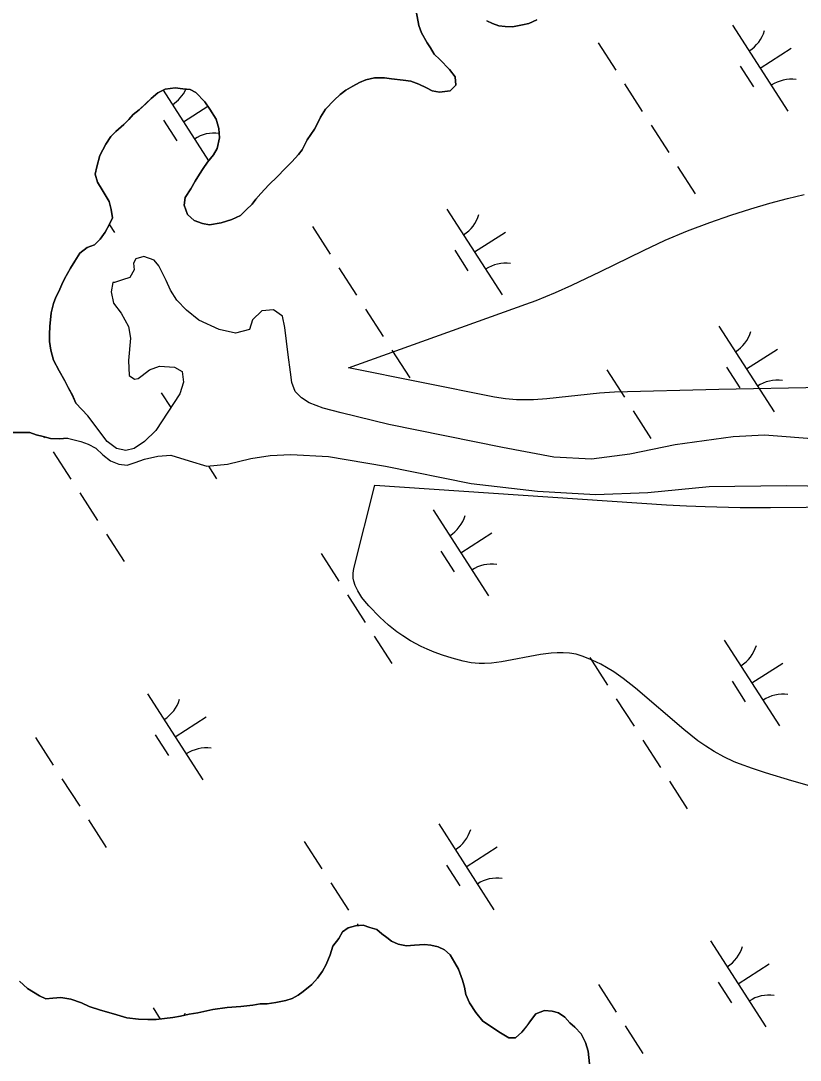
# Model space of a CAD drawing. Extents: x 3937982 to 3958556, y 219448 to 241894.
# Drawn here: x 3946268 to 3946650, y 233251 to 233760 of the extents above; entities that cross this region are included whole.
import ezdxf

# ---------------------------------------------------------------- set-up
doc = ezdxf.new("R2010")
doc.units = 0
for name, color, linetype in [('V-SITE-VEGE', 7, 'Continuous'), ('V-TOPO-SHOR', 7, 'Continuous'), ('V-WETL-SWMP', 7, 'Continuous')]:
    doc.layers.add(name, color=color, linetype=linetype)

msp = doc.modelspace()

# ---------------------------------------------------------------- linework, layer by layer
at = {"layer": 'V-SITE-VEGE'}
for points in [[(3946660.819, 233580.307), (3946609.752, 233579.347), (3946558.693, 233577.913), (3946551.337, 233577.469), (3946525.509, 233574.683), (3946519.076, 233574.27), (3946514.268, 233574.175), (3946510.676, 233574.259), (3946505.308, 233574.681), (3946499.973, 233575.521), (3946428.485, 233589.886), (3946515.292, 233621.013), (3946520.373, 233622.908), (3946529.757, 233626.754), (3946537.846, 233630.368), (3946551.847, 233637.067), (3946572.851, 233647.359), (3946583.529, 233652.305), (3946594.437, 233656.931), (3946605.34, 233661.093), (3946615.675, 233664.691), (3946625.454, 233667.796), (3946634.688, 233670.477), (3946643.402, 233672.789), (3946651.611, 233674.781)], [(3946654.128, 233385.219), (3946645.51, 233387.615), (3946632.671, 233391.545), (3946626.302, 233393.677), (3946619.969, 233395.936), (3946617.256, 233397.003), (3946612.16, 233399.391), (3946607.556, 233401.967), (3946603.37, 233404.64), (3946599.547, 233407.335), (3946592.579, 233412.777), (3946568.984, 233433.078), (3946562.936, 233437.752), (3946558.279, 233440.982), (3946554.697, 233443.204), (3946551.953, 233444.748), (3946547.734, 233446.833), (3946543.376, 233448.613), (3946539.948, 233449.612), (3946536.667, 233450.165), (3946533.535, 233450.382), (3946530.558, 233450.364), (3946527.731, 233450.175), (3946522.368, 233449.485), (3946503.276, 233445.876), (3946498.527, 233445.295), (3946494.998, 233445.092), (3946492.373, 233445.104), (3946488.481, 233445.44), (3946484.654, 233446.218), (3946479.155, 233447.777), (3946474.457, 233449.272), (3946470.426, 233450.724), (3946466.955, 233452.137), (3946463.957, 233453.501), (3946458.794, 233456.225), (3946454.982, 233458.595), (3946452.154, 233460.579), (3946447.958, 233463.928), (3946443.804, 233467.768), (3946438.342, 233473.41), (3946436.481, 233475.568), (3946434.994, 233477.483), (3946432.927, 233480.678), (3946431.674, 233483.343), (3946431.035, 233485.382), (3946430.75, 233486.933), (3946430.668, 233489.298), (3946431.037, 233491.713), (3946441.25, 233532.419), (3946584.225, 233522.84), (3946593.941, 233522.283), (3946603.055, 233521.913), (3946620.156, 233521.548), (3946635.126, 233521.493), (3946687.559, 233521.929)]]:
    msp.add_lwpolyline(points, dxfattribs=at)
at = {"layer": 'V-TOPO-SHOR'}
for points in [[(3946461.55, 233764.506), (3946462.857, 233757.494), (3946464.209, 233753.976), (3946466.943, 233749.042), (3946468.659, 233746.57), (3946470.367, 233743.4), (3946473.132, 233740.913), (3946477.965, 233735.951), (3946480.717, 233732.416), (3946481.01, 233728.214), (3946478.176, 233725.453), (3946472.919, 233724.822), (3946469.431, 233725.568), (3946466.65, 233727.005), (3946462.826, 233728.806), (3946458.996, 233730.256), (3946455.152, 233730.657), (3946449.565, 233731.429), (3946446.073, 233731.826), (3946441.175, 233731.892), (3946436.964, 233730.897), (3946433.798, 233729.539), (3946430.625, 233727.833), (3946427.101, 233725.781), (3946424.275, 233723.718), (3946421.438, 233720.958), (3946417.18, 233716.464), (3946414.682, 233712.651), (3946413.24, 233709.52), (3946411.804, 233706.74), (3946408.237, 233701.541), (3946405.722, 233696.675), (3946403.94, 233694.25), (3946400.745, 233690.793), (3946397.202, 233687.342), (3946393.653, 233683.541), (3946389.399, 233679.398), (3946385.496, 233675.252), (3946383.011, 233672.486), (3946381.23, 233670.061), (3946378.393, 233667.298), (3946375.559, 233664.537), (3946371.334, 233662.495), (3946366.062, 233660.814), (3946360.453, 233659.839), (3946356.963, 233660.587), (3946352.783, 233662.041), (3946349.672, 233664.881), (3946347.985, 233669.453), (3946348.386, 233673.295), (3946351.239, 233677.454), (3946353.389, 233681.276), (3946355.533, 233684.747), (3946357.319, 233687.522)], [(3946520.621, 233760.226), (3946516.75, 233758.528), (3946513.592, 233757.871), (3946508.681, 233756.886), (3946505.183, 233756.933), (3946502.037, 233757.324), (3946498.904, 233758.414), (3946496.125, 233759.851)], [(3946357.319, 233687.522), (3946359.462, 233690.641), (3946362.306, 233694.102), (3946364.096, 233697.227), (3946365.214, 233702.46), (3946364.926, 233707.013), (3946363.586, 233711.578), (3946360.504, 233716.518), (3946358.102, 233720.046), (3946353.614, 233724.654), (3946350.835, 233726.092), (3946347.341, 233726.487), (3946343.497, 233726.889), (3946338.592, 233726.254), (3946335.07, 233724.552), (3946331.885, 233721.795), (3946329.403, 233719.379), (3946325.864, 233716.278), (3946323.034, 233713.865), (3946320.902, 233711.445), (3946318.422, 233709.028), (3946314.526, 233705.581), (3946312.046, 233703.165), (3946309.546, 233699.349), (3946306.674, 233693.791), (3946305.2, 233688.212), (3946304.454, 233684.722), (3946305.454, 233680.862), (3946307.85, 233676.981), (3946311.274, 233671.339), (3946312.272, 233667.476), (3946312.917, 233663.27), (3946311.475, 233660.14), (3946309.326, 233656.321), (3946306.832, 233652.853), (3946303.996, 233650.093), (3946300.479, 233648.739), (3946296.944, 233645.989), (3946294.444, 233642.173), (3946292.299, 233638.704), (3946289.43, 233633.494), (3946287.995, 233630.713), (3946286.549, 233627.233), (3946285.113, 233624.454), (3946284.021, 233621.32), (3946282.911, 233616.786), (3946282.125, 233610.149), (3946282.074, 233606.3), (3946282.027, 233602.802), (3946282.672, 233598.598), (3946284.005, 233593.681), (3946286.735, 233588.397), (3946289.467, 233583.461), (3946291.173, 233580.291), (3946293.221, 233576.416), (3946294.921, 233572.545)], [(3946659.473, 233554.838), (3946632.11, 233556.968), (3946616.78, 233556.141), (3946588.452, 233552.245), (3946566.15, 233547.533), (3946547.415, 233545.131), (3946529.017, 233546.112), (3946503.897, 233550.863), (3946448.228, 233562.205), (3946424.885, 233567.816), (3946416.078, 233570.143), (3946409.191, 233572.738), (3946405.394, 233575.144), (3946402.343, 233578.278), (3946400.635, 233582.718), (3946399.965, 233587.735), (3946398.9, 233596.292), (3946397.309, 233609.567), (3946396.057, 233615.181), (3946391.681, 233618.33), (3946386.077, 233617.816), (3946381.453, 233613.313), (3946379.917, 233608.621), (3946373.118, 233606.796), (3946365.042, 233608.67), (3946355.087, 233613.221), (3946349.115, 233618.158), (3946344.319, 233622.936), (3946341.292, 233627.983), (3946339.143, 233632.576), (3946335.557, 233639.843), (3946333.239, 233642.671), (3946328.254, 233644.356), (3946324.263, 233643.232), (3946323.206, 233641.184), (3946323.456, 233637.94)], [(3946323.456, 233637.94), (3946321.344, 233634.139), (3946317.795, 233633.008), (3946313.801, 233631.734), (3946313.062, 233631.597), (3946312.265, 233627.043), (3946313.371, 233621.578), (3946317.136, 233616.669), (3946320.732, 233610.14), (3946321.686, 233604.383), (3946320.658, 233593.498), (3946321.002, 233586.132), (3946323.63, 233584.329), (3946325.399, 233584.6), (3946327.335, 233586.048), (3946331.054, 233588.944), (3946335.936, 233590.645), (3946343.297, 233590.254), (3946346.95, 233588.143), (3946347.616, 233582.832), (3946345.773, 233577.112), (3946334.048, 233559.153), (3946328.526, 233553.777), (3946323.474, 233550.458), (3946319.485, 233549.479), (3946314.784, 233550.425), (3946310.264, 233553.872), (3946300.858, 233566.368), (3946294.921, 233572.545)], [(3946290.845, 233555.455), (3946286.993, 233555.158), (3946282.444, 233555.217), (3946278.961, 233556.313), (3946275.471, 233557.058), (3946272.338, 233558.15), (3946268.84, 233558.197), (3946263.943, 233558.26)], [(3946290.845, 233555.455), (3946297.45, 233553.747), (3946300.969, 233552.522), (3946304.772, 233550.558), (3946308.114, 233547.273), (3946311.907, 233544.424), (3946316.007, 233542.751), (3946319.978, 233542.255), (3946323.972, 233543.527), (3946328.557, 233545.088), (3946335.06, 233546.622), (3946341.398, 233547.125), (3946350.346, 233544.357), (3946359.146, 233541.735), (3946369.173, 233542.634), (3946380.552, 233545.43), (3946390.145, 233546.923), (3946400.168, 233547.525), (3946418.563, 233546.398), (3946446.483, 233541.756), (3946488.494, 233533.246), (3946520.991, 233529.574), (3946549.395, 233527.872), (3946575.034, 233528.857), (3946605.115, 233531.7), (3946642.974, 233532.228), (3946673.75, 233531.821)], [(3946267.377, 233289.524), (3946271.178, 233285.975), (3946277.079, 233282.397), (3946280.208, 233280.955), (3946283.71, 233281.26), (3946287.562, 233281.557), (3946292.451, 233280.793), (3946297.675, 233278.975), (3946301.499, 233277.174), (3946307.074, 233275.352), (3946313.347, 233273.521), (3946319.97, 233271.682), (3946325.557, 233270.91), (3946330.103, 233270.848), (3946334.302, 233270.793), (3946342.361, 233271.735), (3946346.217, 233272.384), (3946350.43, 233273.377), (3946354.636, 233274.023), (3946362.005, 233275.673), (3946369.015, 233276.63), (3946375.669, 233277.24), (3946381.627, 233277.863), (3946385.133, 233278.516), (3946388.631, 233278.469), (3946392.838, 233279.114), (3946397.751, 233280.097), (3946400.911, 233281.105), (3946403.733, 233282.817), (3946406.205, 233284.533), (3946410.449, 233287.976), (3946413.289, 233291.087), (3946415.784, 233294.552), (3946417.576, 233297.677), (3946419.388, 233302.551), (3946420.844, 233306.729), (3946423.693, 233310.541), (3946425.485, 233313.666), (3946428.309, 233315.728), (3946431.821, 233316.732), (3946435.674, 233317.029), (3946438.809, 233315.937), (3946442.293, 233314.843), (3946444.714, 233312.711), (3946447.138, 233310.93), (3946449.563, 233309.148), (3946452.695, 233307.706), (3946456.883, 233306.952), (3946460.735, 233307.251), (3946465.636, 233307.536), (3946468.78, 233307.145), (3946472.269, 233306.397), (3946475.399, 233304.958), (3946478.164, 233302.471), (3946480.562, 233298.59), (3946482.27, 233295.42), (3946484.297, 233290.144), (3946485.301, 233286.632), (3946485.954, 233283.126), (3946487.648, 233278.905), (3946490.736, 233274.315), (3946494.179, 233270.072), (3946496.954, 233268.286), (3946500.073, 233266.146), (3946502.848, 233264.358), (3946507.014, 233261.855), (3946510.162, 233261.812), (3946513.346, 233264.569), (3946515.839, 233267.686), (3946517.618, 233270.111), (3946520.115, 233273.576), (3946524.336, 233275.27), (3946528.178, 233274.868), (3946531.317, 233274.127), (3946534.436, 233271.987), (3946536.849, 233269.157), (3946539.27, 233267.025), (3946542.377, 233263.836), (3946544.418, 233259.611), (3946545.764, 233255.394), (3946546.378, 233249.088)]]:
    msp.add_lwpolyline(points, dxfattribs=at)
at = {"layer": 'V-WETL-SWMP'}
for p, q in [((3946616.494, 233757.663), (3946643.557, 233715.62)), ((3946550.629, 233749.068), (3946559.289, 233735.614)), ((3946630.026, 233736.641), (3946645.161, 233746.384)), ((3946620.29, 233737.51), (3946626.785, 233727.42)), ((3946563.619, 233728.887), (3946572.279, 233715.433)), ((3946337.625, 233725.787), (3946359.902, 233691.178)), ((3946347.592, 233710.302), (3946359.512, 233717.974)), ((3946337.857, 233711.171), (3946344.352, 233701.081)), ((3946576.609, 233708.706), (3946585.269, 233695.253)), ((3946589.599, 233688.526), (3946598.259, 233675.072)), ((3946476.627, 233667.633), (3946503.689, 233625.59)), ((3946311.366, 233659.947), (3946313.835, 233656.111)), ((3946410.762, 233659.038), (3946419.422, 233645.585)), ((3946490.158, 233646.612), (3946505.294, 233656.354)), ((3946480.423, 233647.481), (3946486.918, 233637.391)), ((3946423.752, 233638.858), (3946432.412, 233625.404)), ((3946436.742, 233618.677), (3946445.402, 233605.223)), ((3946609.756, 233610.335), (3946636.819, 233568.292)), ((3946449.732, 233598.496), (3946458.392, 233585.042)), ((3946623.288, 233589.313), (3946638.423, 233599.056)), ((3946554.89, 233588.938), (3946563.55, 233575.484)), ((3946613.552, 233590.182), (3946620.047, 233580.092)), ((3946336.76, 233577.604), (3946341.393, 233570.406)), ((3946567.88, 233568.757), (3946576.54, 233555.303)), ((3946279.094, 233556.271), (3946279.555, 233555.555)), ((3946283.885, 233548.828), (3946292.545, 233535.374)), ((3946359.809, 233541.795), (3946363.822, 233535.561)), ((3946296.875, 233528.647), (3946305.535, 233515.194)), ((3946469.889, 233520.305), (3946496.951, 233478.262)), ((3946309.865, 233508.467), (3946318.525, 233495.013)), ((3946483.42, 233499.284), (3946498.556, 233509.026)), ((3946473.685, 233500.153), (3946480.18, 233490.063)), ((3946415.023, 233498.908), (3946423.683, 233485.454)), ((3946428.013, 233478.727), (3946436.673, 233465.274)), ((3946441.003, 233458.547), (3946449.663, 233445.093)), ((3946612.455, 233456.615), (3946639.517, 233414.572)), ((3946546.59, 233448.02), (3946555.25, 233434.566)), ((3946625.986, 233435.594), (3946641.122, 233445.336)), ((3946616.251, 233436.463), (3946622.746, 233426.372)), ((3946330.022, 233430.276), (3946357.084, 233388.233)), ((3946559.58, 233427.839), (3946568.24, 233414.386)), ((3946343.553, 233409.254), (3946358.689, 233418.997)), ((3946275.156, 233408.879), (3946283.816, 233395.425)), ((3946333.818, 233410.123), (3946340.313, 233400.033)), ((3946572.57, 233407.659), (3946581.23, 233394.205)), ((3946288.146, 233388.698), (3946296.806, 233375.244)), ((3946585.56, 233387.478), (3946594.22, 233374.024)), ((3946301.136, 233368.517), (3946309.796, 233355.063)), ((3946472.588, 233366.586), (3946499.65, 233324.542)), ((3946406.723, 233357.991), (3946415.383, 233344.537)), ((3946486.119, 233345.564), (3946501.254, 233355.306)), ((3946476.384, 233346.433), (3946482.879, 233336.343)), ((3946419.713, 233337.81), (3946428.373, 233324.356)), ((3946432.703, 233317.629), (3946433.212, 233316.838)), ((3946605.717, 233309.287), (3946632.779, 233267.244)), ((3946619.248, 233288.265), (3946634.384, 233298.008)), ((3946550.851, 233287.89), (3946559.511, 233274.436)), ((3946609.513, 233289.135), (3946616.008, 233279.044)), ((3946332.721, 233276.556), (3946336.281, 233271.024)), ((3946563.841, 233267.709), (3946572.501, 233254.255))]:
    msp.add_line(p, q, dxfattribs=at)
for points in [[(3946389.4, 233679.398), (3946393.653, 233683.54), (3946397.202, 233687.342), (3946400.746, 233690.793), (3946403.941, 233694.25), (3946405.722, 233696.675), (3946408.236, 233701.54), (3946411.804, 233706.74), (3946413.24, 233709.52), (3946414.681, 233712.65), (3946417.18, 233716.465), (3946421.438, 233720.957), (3946424.274, 233723.718), (3946427.1, 233725.78), (3946430.626, 233727.832), (3946433.797, 233729.539), (3946436.964, 233730.897), (3946441.175, 233731.891), (3946446.073, 233731.826), (3946449.566, 233731.43), (3946455.153, 233730.656), (3946458.997, 233730.255), (3946462.826, 233728.805), (3946466.65, 233727.005), (3946469.43, 233725.568), (3946472.919, 233724.822), (3946478.175, 233725.452), (3946481.011, 233728.214), (3946480.717, 233732.416), (3946477.965, 233735.951), (3946473.132, 233740.913), (3946470.366, 233743.399), (3946468.659, 233746.57), (3946466.943, 233749.042), (3946464.209, 233753.976), (3946462.856, 233757.493), (3946461.55, 233764.507)], [(3946496.124, 233759.851), (3946498.904, 233758.414), (3946502.038, 233757.323), (3946505.182, 233756.932), (3946508.68, 233756.885), (3946513.591, 233757.87), (3946516.749, 233758.528), (3946520.62, 233760.225)], [(3946323.456, 233637.94), (3946321.344, 233634.139), (3946317.794, 233633.008), (3946313.801, 233631.735), (3946313.063, 233631.598), (3946312.266, 233627.043), (3946313.372, 233621.579), (3946317.136, 233616.669), (3946320.731, 233610.141), (3946321.686, 233604.384), (3946320.658, 233593.499), (3946321.002, 233586.131), (3946323.629, 233584.329), (3946325.4, 233584.6), (3946327.334, 233586.047), (3946331.054, 233588.943), (3946335.937, 233590.646), (3946343.296, 233590.254), (3946346.95, 233588.143), (3946347.616, 233582.832), (3946345.772, 233577.113), (3946334.047, 233559.153), (3946328.526, 233553.777), (3946323.475, 233550.457), (3946319.485, 233549.479), (3946314.785, 233550.425), (3946310.265, 233553.872), (3946300.857, 233566.368), (3946294.92, 233572.545), (3946293.222, 233576.415), (3946291.174, 233580.291), (3946289.467, 233583.462), (3946286.734, 233588.397), (3946284.005, 233593.681), (3946282.671, 233598.597), (3946282.027, 233602.803), (3946282.073, 233606.301), (3946282.124, 233610.149), (3946282.912, 233616.786), (3946284.021, 233621.32), (3946285.113, 233624.454), (3946286.549, 233627.234), (3946287.994, 233630.713), (3946289.431, 233633.493), (3946292.299, 233638.703), (3946294.444, 233642.173), (3946296.944, 233645.988), (3946300.479, 233648.74), (3946303.995, 233650.093), (3946306.831, 233652.854), (3946309.326, 233656.32), (3946311.475, 233660.14), (3946312.916, 233663.27), (3946312.272, 233667.476), (3946311.274, 233671.338), (3946307.85, 233676.981), (3946305.453, 233680.862), (3946304.454, 233684.723), (3946305.2, 233688.212), (3946306.674, 233693.79), (3946309.546, 233699.35), (3946312.046, 233703.165), (3946314.527, 233705.581), (3946318.421, 233709.028), (3946320.902, 233711.444), (3946323.034, 233713.865), (3946325.864, 233716.277), (3946329.404, 233719.378), (3946331.885, 233721.795), (3946335.07, 233724.551), (3946338.592, 233726.254), (3946343.498, 233726.888), (3946347.341, 233726.488), (3946350.835, 233726.091), (3946353.614, 233724.655), (3946358.102, 233720.047), (3946360.504, 233716.517), (3946363.587, 233711.578), (3946364.926, 233707.012), (3946365.215, 233702.46), (3946364.096, 233697.227), (3946362.306, 233694.102), (3946359.461, 233690.641), (3946357.32, 233687.521), (3946355.534, 233684.746), (3946353.389, 233681.275), (3946351.239, 233677.455), (3946348.385, 233673.295), (3946347.984, 233669.452), (3946349.673, 233664.881), (3946352.784, 233662.041), (3946356.963, 233660.586), (3946360.452, 233659.84), (3946366.063, 233660.815), (3946371.333, 233662.495), (3946375.558, 233664.538), (3946378.394, 233667.299), (3946381.229, 233670.061), (3946383.011, 233672.486), (3946385.496, 233675.252), (3946389.4, 233679.398)], [(3946659.474, 233554.838), (3946632.109, 233556.968), (3946616.781, 233556.14), (3946588.452, 233552.245), (3946566.15, 233547.533), (3946547.414, 233545.131), (3946529.017, 233546.111), (3946503.896, 233550.863), (3946448.228, 233562.205), (3946424.885, 233567.816), (3946416.079, 233570.142), (3946409.191, 233572.737), (3946405.394, 233575.144), (3946402.343, 233578.277), (3946400.634, 233582.718), (3946399.964, 233587.735), (3946398.9, 233596.291), (3946397.308, 233609.567), (3946396.057, 233615.18), (3946391.681, 233618.331), (3946386.077, 233617.816), (3946381.452, 233613.312), (3946379.917, 233608.62), (3946373.118, 233606.795), (3946365.043, 233608.67), (3946355.088, 233613.22), (3946349.115, 233618.159), (3946344.318, 233622.936), (3946341.292, 233627.983), (3946339.144, 233632.577), (3946335.558, 233639.842), (3946333.239, 233642.671), (3946328.254, 233644.357), (3946324.263, 233643.232), (3946323.205, 233641.184), (3946323.456, 233637.94)], [(3946263.943, 233558.261), (3946268.84, 233558.196), (3946272.338, 233558.15), (3946275.472, 233557.059), (3946278.961, 233556.313), (3946282.445, 233555.217), (3946286.993, 233555.157), (3946290.845, 233555.455), (3946297.45, 233553.747), (3946300.968, 233552.522), (3946304.771, 233550.557), (3946308.115, 233547.273), (3946311.907, 233544.424), (3946316.008, 233542.75), (3946319.978, 233542.255), (3946323.972, 233543.528), (3946328.558, 233545.087), (3946335.059, 233546.621), (3946341.398, 233547.126), (3946350.346, 233544.357), (3946359.147, 233541.736), (3946369.174, 233542.634), (3946380.552, 233545.429), (3946390.145, 233546.922), (3946400.168, 233547.525), (3946418.562, 233546.398), (3946446.484, 233541.756), (3946488.493, 233533.246), (3946520.992, 233529.575), (3946549.395, 233527.873), (3946575.034, 233528.858), (3946605.116, 233531.7), (3946642.974, 233532.229), (3946673.75, 233531.821)], [(3946546.379, 233249.088), (3946545.763, 233255.394), (3946544.419, 233259.61), (3946542.376, 233263.835), (3946539.27, 233267.025), (3946536.849, 233269.156), (3946534.437, 233271.987), (3946531.317, 233274.128), (3946528.178, 233274.869), (3946524.335, 233275.27), (3946520.114, 233273.577), (3946517.619, 233270.111), (3946515.838, 233267.686), (3946513.347, 233264.57), (3946510.162, 233261.813), (3946507.014, 233261.855), (3946502.849, 233264.359), (3946500.074, 233266.145), (3946496.953, 233268.286), (3946494.178, 233270.072), (3946490.736, 233274.316), (3946487.648, 233278.905), (3946485.954, 233283.126), (3946485.301, 233286.633), (3946484.298, 233290.145), (3946482.269, 233295.42), (3946480.562, 233298.591), (3946478.164, 233302.472), (3946475.398, 233304.957), (3946472.269, 233306.398), (3946468.78, 233307.144), (3946465.636, 233307.536), (3946460.735, 233307.251), (3946456.882, 233306.952), (3946452.694, 233307.707), (3946449.564, 233309.148), (3946447.139, 233310.93), (3946444.713, 233312.711), (3946442.293, 233314.843), (3946438.809, 233315.938), (3946435.674, 233317.029), (3946431.822, 233316.731), (3946428.31, 233315.728), (3946425.484, 233313.666), (3946423.693, 233310.541), (3946420.844, 233306.73), (3946419.389, 233302.551), (3946417.575, 233297.677), (3946415.784, 233294.552), (3946413.289, 233291.087), (3946410.449, 233287.976), (3946406.205, 233284.533), (3946403.733, 233282.817), (3946400.912, 233281.105), (3946397.75, 233280.097), (3946392.838, 233279.113), (3946388.632, 233278.469), (3946385.134, 233278.515), (3946381.626, 233277.862), (3946375.67, 233277.241), (3946369.015, 233276.63), (3946362.005, 233275.673), (3946354.636, 233274.022), (3946350.429, 233273.378), (3946346.218, 233272.384), (3946342.361, 233271.735), (3946334.301, 233270.793), (3946330.104, 233270.848), (3946325.556, 233270.909), (3946319.969, 233271.682), (3946313.346, 233273.52), (3946307.073, 233275.352), (3946301.499, 233277.175), (3946297.675, 233278.975), (3946292.451, 233280.794), (3946287.563, 233281.558), (3946283.711, 233281.26), (3946280.208, 233280.956), (3946277.078, 233282.397), (3946271.178, 233285.974), (3946267.377, 233289.523)]]:
    msp.add_lwpolyline(points, dxfattribs=at)
for centre, start, end in [((3946615.275, 233759.996), 301.99668, 343.54034), ((3946645.175, 233713.544), 81.99668, 123.54034), ((3946332.842, 233733.656), 301.99668, 335.38158), ((3946362.742, 233687.205), 82.39457, 123.54034), ((3946475.408, 233669.966), 301.99668, 343.54034), ((3946505.308, 233623.514), 81.99668, 123.54034), ((3946608.537, 233612.668), 301.99668, 343.54034), ((3946638.437, 233566.216), 81.99668, 123.54034), ((3946468.67, 233522.638), 301.99668, 343.54034), ((3946498.57, 233476.186), 81.99668, 123.54034), ((3946611.236, 233458.948), 301.99668, 343.54034), ((3946641.136, 233412.496), 81.99668, 123.54034), ((3946328.803, 233432.609), 301.99668, 343.54034), ((3946358.703, 233386.157), 81.99668, 123.54034), ((3946471.369, 233368.918), 301.99668, 343.54034), ((3946501.269, 233322.467), 81.99668, 123.54034), ((3946604.498, 233311.62), 301.99668, 343.54034), ((3946634.398, 233265.168), 81.99668, 123.54034), ((3946331.501, 233278.889), 339.83989, 343.54034)]:
    msp.add_arc(centre, 17.623, start, end, dxfattribs=at)

doc.saveas('drawing.dxf')
